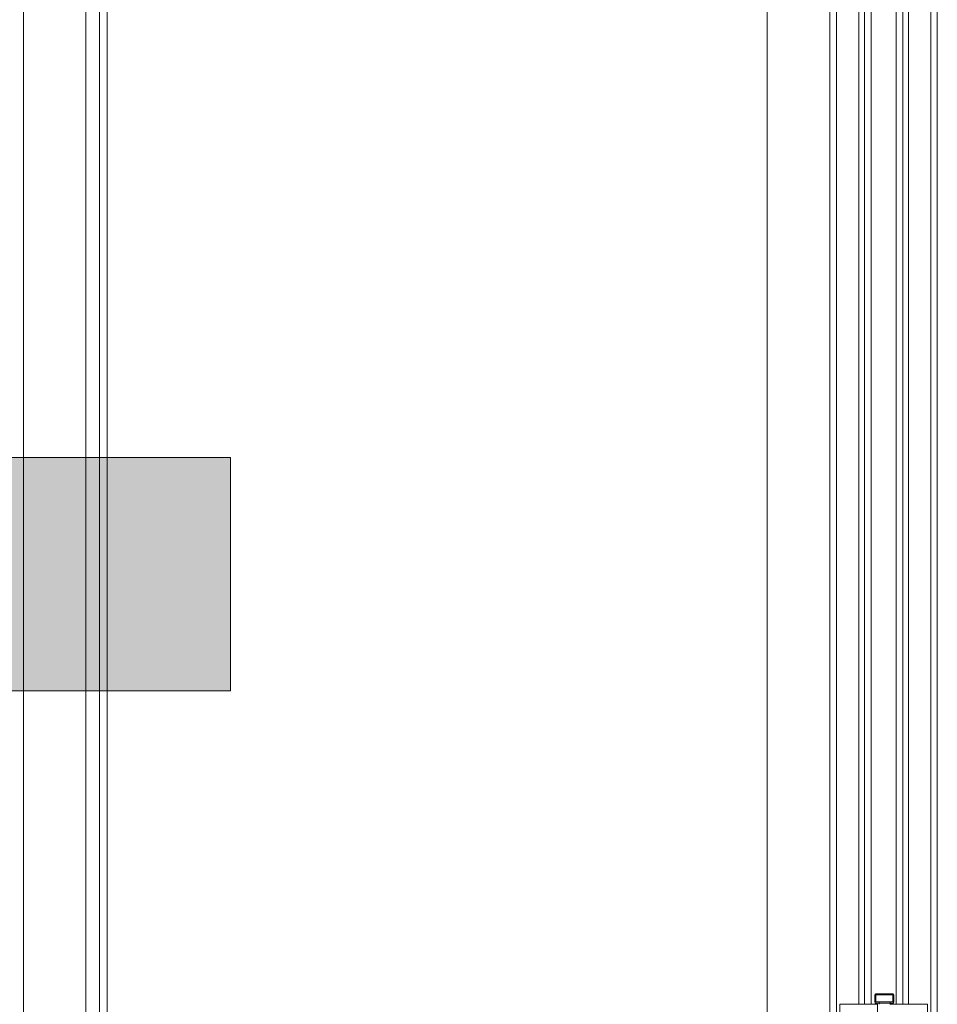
# Model space of a CAD drawing. Header units: inches. Extents: x 424 to 2043, y -237 to 445.
# Tile 742 of 965: x 861.725 to 862.511, y 213.409 to 214.253. Entities that reach past the tile are written whole.
import ezdxf

# ---------------------------------------------------------------- set-up
doc = ezdxf.new("R2010")
doc.units = ezdxf.units.IN
doc.header["$MEASUREMENT"] = 0
doc.layers.add('A-DOOR', color=31, linetype='Continuous', lineweight=9)
doc.layers.add('G-ANNO-SYMB', color=111, linetype='Continuous', lineweight=9)

# ---------------------------------------------------------------- blocks, each defined once
blk = doc.blocks.new('5-panel_Bi-fold_external_door_10806 - Type 1-239811-Section 1')
at = {"layer": 'A-DOOR'}
for p, q in [((-115.10454, -2.95), (-115.10454, -0.189)), ((-114.52083, -0.189), (-114.52083, -2.95)), ((-114.46733, -0.189), (-114.46733, -2.95)), ((-114.46164, -0.189), (-114.46164, -2.95)), ((-114.38083, -2.95), (-114.38083, -0.189)), ((-114.3752, -0.189), (-114.3752, -2.95)), ((-115.09294, -2.83521), (-115.09294, -0.27429)), ((-115.08634, -2.83393), (-115.08634, -0.27557)), ((-115.15804, -2.852), (-115.15804, -0.287)), ((-114.44243, -0.36346), (-114.44243, -1.688)), ((-114.4375, -1.688), (-114.4375, -0.36346)), ((-114.43182, -0.36346), (-114.43182, -1.688)), ((-114.4104, -0.36346), (-114.4104, -1.688)), ((-114.40476, -0.36346), (-114.40476, -1.688)), ((-114.39979, -0.36346), (-114.39979, -1.688)), ((-114.42858, -1.68), (-114.42858, -1.686)), ((-114.42785, -1.68), (-114.41326, -1.68)), ((-114.42785, -1.68), (-114.42785, -1.686)), ((-114.41326, -1.686), (-114.42785, -1.686)), ((-114.42748, -1.68), (-114.42752, -1.68)), ((-114.42748, -1.686), (-114.42752, -1.686)), ((-114.42509, -1.688), (-114.42509, -1.686)), ((-114.4206, -1.687), (-114.42054, -1.687)), ((-114.42054, -1.687), (-114.4206, -1.687)), ((-114.41569, -1.686), (-114.41569, -1.688)), ((-114.41366, -1.68), (-114.41362, -1.68)), ((-114.41366, -1.686), (-114.41362, -1.686)), ((-114.41326, -1.686), (-114.41326, -1.68)), ((-114.41256, -1.686), (-114.41256, -1.68)), ((-114.4588, -1.688), (-114.45704, -1.688)), ((-114.4588, -1.786), (-114.4588, -1.688)), ((-114.45704, -1.688), (-114.45492, -1.688)), ((-114.45492, -1.688), (-114.44376, -1.688)), ((-114.44376, -1.688), (-114.44144, -1.688)), ((-114.44144, -1.688), (-114.43912, -1.688)), ((-114.43912, -1.688), (-114.4375, -1.688)), ((-114.4375, -1.688), (-114.43182, -1.688)), ((-114.43182, -1.688), (-114.42642, -1.688)), ((-114.42642, -1.688), (-114.42642, -1.786)), ((-114.41575, -1.688), (-114.4104, -1.688)), ((-114.4104, -1.688), (-114.40476, -1.688)), ((-114.40476, -1.688), (-114.40316, -1.688)), ((-114.40316, -1.688), (-114.40085, -1.688)), ((-114.40085, -1.688), (-114.39853, -1.688)), ((-114.39853, -1.688), (-114.38748, -1.688)), ((-114.38748, -1.688), (-114.38535, -1.688)), ((-114.38535, -1.688), (-114.38358, -1.688)), ((-114.38358, -1.688), (-114.38358, -1.786))]:
    blk.add_line(p, q, dxfattribs=at)
at = {"layer": 'A-DOOR', "flags": 128}
for points in [[(-114.42857, -1.68), (-114.42857, -1.67996), (-114.42857, -1.67992), (-114.42856, -1.67988), (-114.42856, -1.67984), (-114.42855, -1.6798), (-114.42854, -1.67976), (-114.42853, -1.67972), (-114.42852, -1.67969), (-114.42851, -1.67965), (-114.42849, -1.67961), (-114.42848, -1.67957), (-114.42846, -1.67954), (-114.42844, -1.6795), (-114.42842, -1.67947), (-114.4284, -1.67944), (-114.42837, -1.6794), (-114.42835, -1.67937), (-114.42832, -1.67934), (-114.4283, -1.67931), (-114.42827, -1.67928), (-114.42824, -1.67926), (-114.42821, -1.67923), (-114.42818, -1.6792), (-114.42814, -1.67918), (-114.42811, -1.67916), (-114.42808, -1.67914), (-114.42804, -1.67912), (-114.42801, -1.6791), (-114.42797, -1.67908), (-114.42793, -1.67907), (-114.4279, -1.67905), (-114.42786, -1.67904), (-114.42782, -1.67903), (-114.42778, -1.67902), (-114.42774, -1.67901), (-114.4277, -1.67901), (-114.42766, -1.679), (-114.42762, -1.679), (-114.42758, -1.679), (-114.42757, -1.679)], [(-114.4206, -1.679), (-114.42088, -1.679), (-114.42116, -1.679), (-114.42144, -1.679), (-114.42172, -1.679), (-114.42199, -1.679), (-114.42227, -1.679), (-114.42254, -1.679), (-114.4228, -1.679), (-114.42307, -1.679), (-114.42333, -1.679), (-114.42358, -1.679), (-114.42383, -1.679), (-114.42408, -1.679), (-114.42432, -1.679), (-114.42455, -1.679), (-114.42478, -1.679), (-114.425, -1.679), (-114.42521, -1.679), (-114.42542, -1.679), (-114.42561, -1.679), (-114.4258, -1.679), (-114.42599, -1.679), (-114.42616, -1.679), (-114.42632, -1.679), (-114.42648, -1.679), (-114.42662, -1.679), (-114.42676, -1.679), (-114.42689, -1.679), (-114.427, -1.679), (-114.42711, -1.679), (-114.4272, -1.679), (-114.42729, -1.679), (-114.42736, -1.679), (-114.42742, -1.679), (-114.42747, -1.679), (-114.42752, -1.679), (-114.42754, -1.679), (-114.42756, -1.679), (-114.42757, -1.679)], [(-114.42757, -1.679), (-114.42757, -1.679), (-114.42755, -1.679), (-114.42752, -1.679), (-114.42748, -1.679), (-114.42743, -1.679), (-114.42737, -1.679), (-114.4273, -1.679), (-114.42722, -1.679), (-114.42712, -1.679), (-114.42702, -1.679), (-114.4269, -1.679), (-114.42678, -1.679), (-114.42665, -1.679), (-114.4265, -1.679), (-114.42635, -1.679), (-114.42619, -1.679), (-114.42601, -1.679), (-114.42583, -1.679), (-114.42564, -1.679), (-114.42545, -1.679), (-114.42524, -1.679), (-114.42503, -1.679), (-114.42481, -1.679), (-114.42459, -1.679), (-114.42435, -1.679), (-114.42411, -1.679), (-114.42387, -1.679), (-114.42362, -1.679), (-114.42337, -1.679), (-114.42311, -1.679), (-114.42284, -1.679), (-114.42258, -1.679), (-114.42231, -1.679), (-114.42204, -1.679), (-114.42176, -1.679), (-114.42148, -1.679), (-114.42121, -1.679), (-114.42093, -1.679), (-114.42065, -1.679), (-114.42054, -1.679)], [(-114.41357, -1.679), (-114.41358, -1.679), (-114.41359, -1.679), (-114.41362, -1.679), (-114.41366, -1.679), (-114.41371, -1.679), (-114.41377, -1.679), (-114.41384, -1.679), (-114.41393, -1.679), (-114.41402, -1.679), (-114.41412, -1.679), (-114.41424, -1.679), (-114.41436, -1.679), (-114.4145, -1.679), (-114.41464, -1.679), (-114.41479, -1.679), (-114.41496, -1.679), (-114.41513, -1.679), (-114.41531, -1.679), (-114.4155, -1.679), (-114.41569, -1.679), (-114.4159, -1.679), (-114.41611, -1.679), (-114.41633, -1.679), (-114.41656, -1.679), (-114.41679, -1.679), (-114.41703, -1.679), (-114.41727, -1.679), (-114.41752, -1.679), (-114.41778, -1.679), (-114.41803, -1.679), (-114.4183, -1.679), (-114.41856, -1.679), (-114.41883, -1.679), (-114.41911, -1.679), (-114.41938, -1.679), (-114.41966, -1.679), (-114.41994, -1.679), (-114.42022, -1.679), (-114.4205, -1.679), (-114.4206, -1.679)], [(-114.42054, -1.679), (-114.42026, -1.679), (-114.41998, -1.679), (-114.4197, -1.679), (-114.41942, -1.679), (-114.41915, -1.679), (-114.41888, -1.679), (-114.41861, -1.679), (-114.41834, -1.679), (-114.41808, -1.679), (-114.41782, -1.679), (-114.41756, -1.679), (-114.41731, -1.679), (-114.41707, -1.679), (-114.41683, -1.679), (-114.41659, -1.679), (-114.41637, -1.679), (-114.41615, -1.679), (-114.41593, -1.679), (-114.41573, -1.679), (-114.41553, -1.679), (-114.41534, -1.679), (-114.41516, -1.679), (-114.41498, -1.679), (-114.41482, -1.679), (-114.41466, -1.679), (-114.41452, -1.679), (-114.41438, -1.679), (-114.41426, -1.679), (-114.41414, -1.679), (-114.41404, -1.679), (-114.41394, -1.679), (-114.41386, -1.679), (-114.41378, -1.679), (-114.41372, -1.679), (-114.41367, -1.679), (-114.41363, -1.679), (-114.4136, -1.679), (-114.41358, -1.679), (-114.41357, -1.679)], [(-114.41357, -1.679), (-114.41353, -1.679), (-114.41349, -1.679), (-114.41345, -1.67901), (-114.41341, -1.67901), (-114.41337, -1.67902), (-114.41333, -1.67903), (-114.41329, -1.67904), (-114.41326, -1.67905), (-114.41322, -1.67906), (-114.41318, -1.67908), (-114.41315, -1.6791), (-114.41311, -1.67911), (-114.41307, -1.67913), (-114.41304, -1.67915), (-114.41301, -1.67917), (-114.41297, -1.6792), (-114.41294, -1.67922), (-114.41291, -1.67925), (-114.41288, -1.67928), (-114.41285, -1.6793), (-114.41283, -1.67933), (-114.4128, -1.67936), (-114.41278, -1.67939), (-114.41275, -1.67943), (-114.41273, -1.67946), (-114.41271, -1.67949), (-114.41269, -1.67953), (-114.41267, -1.67956), (-114.41265, -1.6796), (-114.41264, -1.67964), (-114.41263, -1.67968), (-114.41261, -1.67971), (-114.4126, -1.67975), (-114.41259, -1.67979), (-114.41259, -1.67983), (-114.41258, -1.67987), (-114.41258, -1.67991), (-114.41257, -1.67995), (-114.41257, -1.67999), (-114.41257, -1.68)], [(-114.42757, -1.687), (-114.42761, -1.687), (-114.42765, -1.687), (-114.42769, -1.68699), (-114.42773, -1.68699), (-114.42777, -1.68698), (-114.42781, -1.68697), (-114.42785, -1.68696), (-114.42789, -1.68695), (-114.42792, -1.68694), (-114.42796, -1.68692), (-114.428, -1.6869), (-114.42803, -1.68689), (-114.42807, -1.68687), (-114.4281, -1.68685), (-114.42814, -1.68683), (-114.42817, -1.6868), (-114.4282, -1.68678), (-114.42823, -1.68675), (-114.42826, -1.68672), (-114.42829, -1.6867), (-114.42832, -1.68667), (-114.42834, -1.68664), (-114.42837, -1.68661), (-114.42839, -1.68657), (-114.42841, -1.68654), (-114.42843, -1.68651), (-114.42845, -1.68647), (-114.42847, -1.68644), (-114.42849, -1.6864), (-114.4285, -1.68636), (-114.42852, -1.68632), (-114.42853, -1.68629), (-114.42854, -1.68625), (-114.42855, -1.68621), (-114.42856, -1.68617), (-114.42856, -1.68613), (-114.42857, -1.68609), (-114.42857, -1.68605), (-114.42857, -1.68601), (-114.42857, -1.686)], [(-114.42857, -1.688), (-114.42857, -1.68796), (-114.42857, -1.68792), (-114.42856, -1.68788), (-114.42856, -1.68784), (-114.42855, -1.6878), (-114.42854, -1.68776), (-114.42853, -1.68772), (-114.42852, -1.68769), (-114.42851, -1.68765), (-114.42849, -1.68761), (-114.42848, -1.68757), (-114.42846, -1.68754), (-114.42844, -1.6875), (-114.42842, -1.68747), (-114.4284, -1.68744), (-114.42837, -1.6874), (-114.42835, -1.68737), (-114.42832, -1.68734), (-114.4283, -1.68731), (-114.42827, -1.68728), (-114.42824, -1.68726), (-114.42821, -1.68723), (-114.42818, -1.6872), (-114.42814, -1.68718), (-114.42811, -1.68716), (-114.42808, -1.68714), (-114.42804, -1.68712), (-114.42801, -1.6871), (-114.42797, -1.68708), (-114.42793, -1.68707), (-114.4279, -1.68705), (-114.42786, -1.68704), (-114.42782, -1.68703), (-114.42778, -1.68702), (-114.42774, -1.68701), (-114.4277, -1.68701), (-114.42766, -1.687), (-114.42762, -1.687), (-114.42758, -1.687), (-114.42757, -1.687)], [(-114.42054, -1.687), (-114.42082, -1.687), (-114.4211, -1.687), (-114.42138, -1.687), (-114.42166, -1.687), (-114.42193, -1.687), (-114.4222, -1.687), (-114.42248, -1.687), (-114.42274, -1.687), (-114.42301, -1.687), (-114.42327, -1.687), (-114.42352, -1.687), (-114.42378, -1.687), (-114.42402, -1.687), (-114.42426, -1.687), (-114.4245, -1.687), (-114.42473, -1.687), (-114.42495, -1.687), (-114.42516, -1.687), (-114.42537, -1.687), (-114.42557, -1.687), (-114.42576, -1.687), (-114.42595, -1.687), (-114.42612, -1.687), (-114.42629, -1.687), (-114.42644, -1.687), (-114.42659, -1.687), (-114.42673, -1.687), (-114.42686, -1.687), (-114.42698, -1.687), (-114.42708, -1.687), (-114.42718, -1.687), (-114.42727, -1.687), (-114.42734, -1.687), (-114.42741, -1.687), (-114.42746, -1.687), (-114.42751, -1.687), (-114.42754, -1.687), (-114.42756, -1.687), (-114.42757, -1.687)], [(-114.42757, -1.687), (-114.42757, -1.687), (-114.42755, -1.687), (-114.42752, -1.687), (-114.42748, -1.687), (-114.42743, -1.687), (-114.42737, -1.687), (-114.4273, -1.687), (-114.42722, -1.687), (-114.42712, -1.687), (-114.42702, -1.687), (-114.4269, -1.687), (-114.42678, -1.687), (-114.42665, -1.687), (-114.4265, -1.687), (-114.42635, -1.687), (-114.42619, -1.687), (-114.42601, -1.687), (-114.42583, -1.687), (-114.42564, -1.687), (-114.42545, -1.687), (-114.42524, -1.687), (-114.42503, -1.687), (-114.42481, -1.687), (-114.42459, -1.687), (-114.42435, -1.687), (-114.42411, -1.687), (-114.42387, -1.687), (-114.42362, -1.687), (-114.42337, -1.687), (-114.42311, -1.687), (-114.42284, -1.687), (-114.42258, -1.687), (-114.42231, -1.687), (-114.42204, -1.687), (-114.42176, -1.687), (-114.42148, -1.687), (-114.42121, -1.687), (-114.42093, -1.687), (-114.42065, -1.687), (-114.4206, -1.687)], [(-114.4206, -1.687), (-114.42088, -1.687), (-114.42116, -1.687), (-114.42144, -1.687), (-114.42172, -1.687), (-114.42199, -1.687), (-114.42227, -1.687), (-114.42254, -1.687), (-114.4228, -1.687), (-114.42307, -1.687), (-114.42333, -1.687), (-114.42358, -1.687), (-114.42383, -1.687), (-114.42408, -1.687), (-114.42432, -1.687), (-114.42455, -1.687), (-114.42478, -1.687), (-114.425, -1.687), (-114.42521, -1.687), (-114.42542, -1.687), (-114.42561, -1.687), (-114.4258, -1.687), (-114.42599, -1.687), (-114.42616, -1.687), (-114.42632, -1.687), (-114.42648, -1.687), (-114.42662, -1.687), (-114.42676, -1.687), (-114.42689, -1.687), (-114.427, -1.687), (-114.42711, -1.687), (-114.4272, -1.687), (-114.42729, -1.687), (-114.42736, -1.687), (-114.42742, -1.687), (-114.42747, -1.687), (-114.42752, -1.687), (-114.42754, -1.687), (-114.42756, -1.687), (-114.42757, -1.687)], [(-114.42757, -1.687), (-114.42757, -1.687), (-114.42755, -1.687), (-114.42752, -1.687), (-114.42748, -1.687), (-114.42743, -1.687), (-114.42737, -1.687), (-114.4273, -1.687), (-114.42722, -1.687), (-114.42712, -1.687), (-114.42702, -1.687), (-114.4269, -1.687), (-114.42678, -1.687), (-114.42665, -1.687), (-114.4265, -1.687), (-114.42635, -1.687), (-114.42619, -1.687), (-114.42601, -1.687), (-114.42583, -1.687), (-114.42564, -1.687), (-114.42545, -1.687), (-114.42524, -1.687), (-114.42503, -1.687), (-114.42481, -1.687), (-114.42459, -1.687), (-114.42435, -1.687), (-114.42411, -1.687), (-114.42387, -1.687), (-114.42362, -1.687), (-114.42337, -1.687), (-114.42311, -1.687), (-114.42284, -1.687), (-114.42258, -1.687), (-114.42231, -1.687), (-114.42204, -1.687), (-114.42176, -1.687), (-114.42148, -1.687), (-114.42121, -1.687), (-114.42093, -1.687), (-114.42065, -1.687), (-114.42054, -1.687)], [(-114.4206, -1.687), (-114.42032, -1.687), (-114.42004, -1.687), (-114.41976, -1.687), (-114.41949, -1.687), (-114.41921, -1.687), (-114.41894, -1.687), (-114.41867, -1.687), (-114.4184, -1.687), (-114.41813, -1.687), (-114.41787, -1.687), (-114.41762, -1.687), (-114.41737, -1.687), (-114.41712, -1.687), (-114.41688, -1.687), (-114.41664, -1.687), (-114.41642, -1.687), (-114.41619, -1.687), (-114.41598, -1.687), (-114.41577, -1.687), (-114.41557, -1.687), (-114.41538, -1.687), (-114.4152, -1.687), (-114.41502, -1.687), (-114.41485, -1.687), (-114.4147, -1.687), (-114.41455, -1.687), (-114.41441, -1.687), (-114.41428, -1.687), (-114.41417, -1.687), (-114.41406, -1.687), (-114.41396, -1.687), (-114.41387, -1.687), (-114.4138, -1.687), (-114.41373, -1.687), (-114.41368, -1.687), (-114.41363, -1.687), (-114.4136, -1.687), (-114.41358, -1.687), (-114.41357, -1.687)], [(-114.41357, -1.687), (-114.41358, -1.687), (-114.41359, -1.687), (-114.41362, -1.687), (-114.41366, -1.687), (-114.41371, -1.687), (-114.41377, -1.687), (-114.41384, -1.687), (-114.41393, -1.687), (-114.41402, -1.687), (-114.41412, -1.687), (-114.41424, -1.687), (-114.41436, -1.687), (-114.4145, -1.687), (-114.41464, -1.687), (-114.41479, -1.687), (-114.41496, -1.687), (-114.41513, -1.687), (-114.41531, -1.687), (-114.4155, -1.687), (-114.41569, -1.687), (-114.4159, -1.687), (-114.41611, -1.687), (-114.41633, -1.687), (-114.41656, -1.687), (-114.41679, -1.687), (-114.41703, -1.687), (-114.41727, -1.687), (-114.41752, -1.687), (-114.41778, -1.687), (-114.41803, -1.687), (-114.4183, -1.687), (-114.41856, -1.687), (-114.41883, -1.687), (-114.41911, -1.687), (-114.41938, -1.687), (-114.41966, -1.687), (-114.41994, -1.687), (-114.42022, -1.687), (-114.4205, -1.687), (-114.4206, -1.687)], [(-114.41357, -1.687), (-114.41358, -1.687), (-114.41359, -1.687), (-114.41362, -1.687), (-114.41366, -1.687), (-114.41371, -1.687), (-114.41377, -1.687), (-114.41384, -1.687), (-114.41393, -1.687), (-114.41402, -1.687), (-114.41412, -1.687), (-114.41424, -1.687), (-114.41436, -1.687), (-114.4145, -1.687), (-114.41464, -1.687), (-114.41479, -1.687), (-114.41496, -1.687), (-114.41513, -1.687), (-114.41531, -1.687), (-114.4155, -1.687), (-114.41569, -1.687), (-114.4159, -1.687), (-114.41611, -1.687), (-114.41633, -1.687), (-114.41656, -1.687), (-114.41679, -1.687), (-114.41703, -1.687), (-114.41727, -1.687), (-114.41752, -1.687), (-114.41778, -1.687), (-114.41803, -1.687), (-114.4183, -1.687), (-114.41856, -1.687), (-114.41883, -1.687), (-114.41911, -1.687), (-114.41938, -1.687), (-114.41966, -1.687), (-114.41994, -1.687), (-114.42022, -1.687), (-114.4205, -1.687), (-114.42054, -1.687)], [(-114.42054, -1.687), (-114.42026, -1.687), (-114.41998, -1.687), (-114.4197, -1.687), (-114.41942, -1.687), (-114.41915, -1.687), (-114.41888, -1.687), (-114.41861, -1.687), (-114.41834, -1.687), (-114.41808, -1.687), (-114.41782, -1.687), (-114.41756, -1.687), (-114.41731, -1.687), (-114.41707, -1.687), (-114.41683, -1.687), (-114.41659, -1.687), (-114.41637, -1.687), (-114.41615, -1.687), (-114.41593, -1.687), (-114.41573, -1.687), (-114.41553, -1.687), (-114.41534, -1.687), (-114.41516, -1.687), (-114.41498, -1.687), (-114.41482, -1.687), (-114.41466, -1.687), (-114.41452, -1.687), (-114.41438, -1.687), (-114.41426, -1.687), (-114.41414, -1.687), (-114.41404, -1.687), (-114.41394, -1.687), (-114.41386, -1.687), (-114.41378, -1.687), (-114.41372, -1.687), (-114.41367, -1.687), (-114.41363, -1.687), (-114.4136, -1.687), (-114.41358, -1.687), (-114.41357, -1.687)], [(-114.41257, -1.686), (-114.41257, -1.68604), (-114.41257, -1.68608), (-114.41258, -1.68612), (-114.41258, -1.68616), (-114.41259, -1.6862), (-114.4126, -1.68624), (-114.41261, -1.68628), (-114.41262, -1.68631), (-114.41264, -1.68635), (-114.41265, -1.68639), (-114.41267, -1.68643), (-114.41268, -1.68646), (-114.4127, -1.6865), (-114.41272, -1.68653), (-114.41275, -1.68656), (-114.41277, -1.6866), (-114.41279, -1.68663), (-114.41282, -1.68666), (-114.41285, -1.68669), (-114.41287, -1.68672), (-114.4129, -1.68674), (-114.41293, -1.68677), (-114.41297, -1.6868), (-114.413, -1.68682), (-114.41303, -1.68684), (-114.41306, -1.68686), (-114.4131, -1.68688), (-114.41314, -1.6869), (-114.41317, -1.68692), (-114.41321, -1.68693), (-114.41325, -1.68695), (-114.41328, -1.68696), (-114.41332, -1.68697), (-114.41336, -1.68698), (-114.4134, -1.68699), (-114.41344, -1.68699), (-114.41348, -1.687), (-114.41352, -1.687), (-114.41356, -1.687), (-114.41357, -1.687)], [(-114.41357, -1.687), (-114.41353, -1.687), (-114.41349, -1.687), (-114.41345, -1.68701), (-114.41341, -1.68701), (-114.41337, -1.68702), (-114.41333, -1.68703), (-114.41329, -1.68704), (-114.41326, -1.68705), (-114.41322, -1.68706), (-114.41318, -1.68708), (-114.41315, -1.6871), (-114.41311, -1.68711), (-114.41307, -1.68713), (-114.41304, -1.68715), (-114.41301, -1.68717), (-114.41297, -1.6872), (-114.41294, -1.68722), (-114.41291, -1.68725), (-114.41288, -1.68728), (-114.41285, -1.6873), (-114.41283, -1.68733), (-114.4128, -1.68736), (-114.41278, -1.68739), (-114.41275, -1.68743), (-114.41273, -1.68746), (-114.41271, -1.68749), (-114.41269, -1.68753), (-114.41267, -1.68756), (-114.41265, -1.6876), (-114.41264, -1.68764), (-114.41263, -1.68768), (-114.41261, -1.68771), (-114.4126, -1.68775), (-114.41259, -1.68779), (-114.41259, -1.68783), (-114.41258, -1.68787), (-114.41258, -1.68791), (-114.41257, -1.68795), (-114.41257, -1.68799), (-114.41257, -1.688)]]:
    blk.add_lwpolyline(points, dxfattribs=at)
blk = doc.blocks.new('Section - M_Section Tail - Filled-28045-Section 1')
at = {"layer": 'G-ANNO-SYMB'}
blk.add_hatch(color=256, dxfattribs=at).paths.add_polyline_path([(-114.9806, -1.2192), (-115.8806, -1.2192), (-115.8806, -1.4192), (-114.9806, -1.4192)], flags=0)
for p, q in [((-115.8806, -1.2192), (-114.9806, -1.2192)), ((-114.9806, -1.2192), (-114.9806, -1.4192)), ((-114.9806, -1.4192), (-115.8806, -1.4192))]:
    blk.add_line(p, q, dxfattribs=at)

msp = doc.modelspace()

# ---------------------------------------------------------------- block references
at = {"layer": 'A-DOOR'}
msp.add_blockref('5-panel_Bi-fold_external_door_10806 - Type 1-239811-Section 1', (976.88654, 215.09721), dxfattribs=at)
at = {"layer": 'G-ANNO-SYMB'}
msp.add_blockref('Section - M_Section Tail - Filled-28045-Section 1', (976.88654, 215.09721), dxfattribs=at)

doc.saveas('drawing.dxf')
